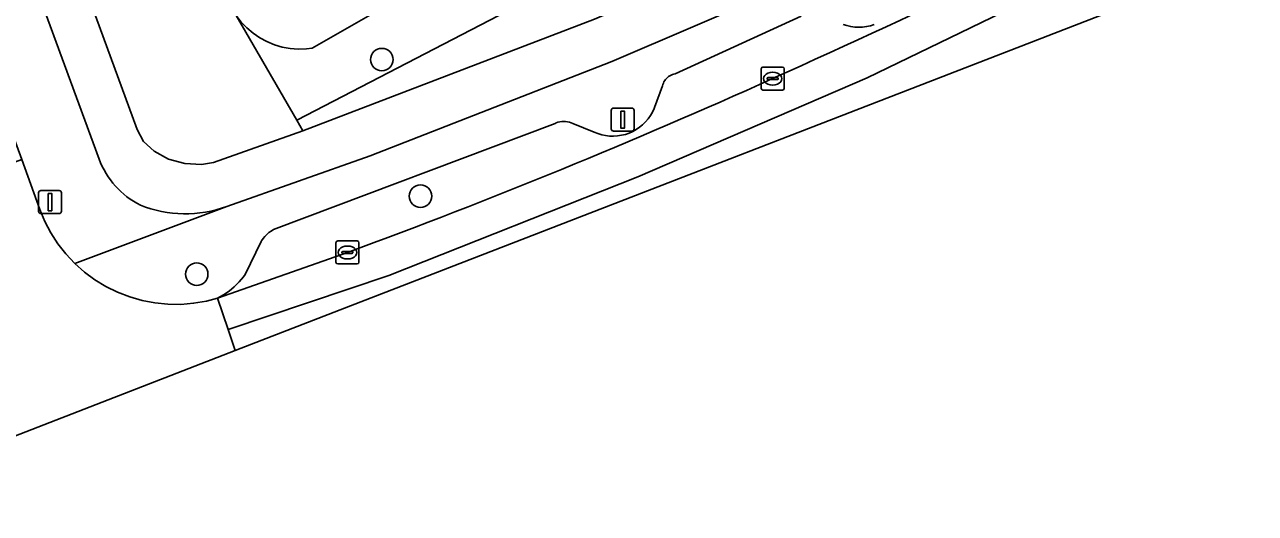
# Model space of a CAD drawing. Extents: x 159217 to 160349, y 381246 to 382172.
# Drawn here: x 159694.3 to 159747.8, y 381359.9 to 381381.2 of the extents above; entities that cross this region are included whole.
import ezdxf

# ---------------------------------------------------------------- set-up
doc = ezdxf.new("R2010")
doc.units = 0
for name, color, linetype in [('IMGEO_Boom', 7, 'Continuous'), ('IMGEO_Groenvoorziening', 7, 'Continuous'), ('IMGEO_Kolk', 7, 'Continuous'), ('IMGEO_Lichtmast', 7, 'Continuous'), ('IMGEO_Parkeervlak_open', 7, 'Continuous'), ('IMGEO_Rijbaan_lokaal_gesloten', 7, 'Continuous'), ('IMGEO_Voetpad_open', 7, 'Continuous')]:
    doc.layers.add(name, color=color, linetype=linetype)

msp = doc.modelspace()

# ---------------------------------------------------------------- linework, layer by layer
at = {"layer": 'IMGEO_Boom'}
for centre in [(159709.842, 381379.634), (159711.522, 381373.695), (159701.789, 381370.297)]:
    msp.add_circle(centre, 0.489, dxfattribs=at)
at = {"layer": 'IMGEO_Groenvoorziening'}
for points in [[(159698.841, 381389.562), (159699.851, 381387.823), (159702.687, 381382.94), (159703.321, 381381.849), (159703.507, 381381.548), (159703.723, 381381.268), (159703.967, 381381.012), (159704.237, 381380.783), (159704.529, 381380.583), (159704.84, 381380.415), (159705.167, 381380.281), (159705.507, 381380.181), (159705.855, 381380.118), (159706.207, 381380.091), (159706.561, 381380.101), (159706.805, 381380.13), (159713.604, 381384.026), (159720.059, 381387.724), (159711.879, 381398.903)], [(159706.139, 381377), (159735.664, 381392.306), (159734.797, 381393.467), (159732.376, 381396.71), (159720.383, 381387.961), (159720.059, 381387.724), (159713.604, 381384.026), (159706.805, 381380.13), (159706.561, 381380.101), (159706.207, 381380.091), (159705.855, 381380.118), (159705.507, 381380.181), (159705.167, 381380.281), (159704.84, 381380.415), (159704.529, 381380.583), (159704.237, 381380.783), (159703.967, 381381.012), (159703.723, 381381.268), (159703.507, 381381.548)], [(159740.706, 381391.569), (159740.409, 381392.013), (159739.263, 381394.172), (159738.758, 381393.91), (159735.664, 381392.306), (159706.139, 381377), (159706.406, 381376.539), (159719.088, 381381.398), (159728.19, 381385.314), (159728.065, 381385.65)], [(159706.139, 381377), (159703.507, 381381.548), (159703.321, 381381.849), (159702.687, 381382.94), (159699.851, 381387.823), (159697.739, 381386.289), (159696.587, 381383.725), (159699.199, 381376.594), (159699.471, 381376.065), (159699.932, 381375.653), (159700.559, 381375.307), (159701.267, 381375.109), (159701.993, 381375.076), (159702.52, 381375.158), (159706.406, 381376.539)]]:
    msp.add_lwpolyline(points, close=True, dxfattribs=at)
for points in [[(159730.724, 381384.227), (159730.579, 381384.619), (159737.808, 381388.004), (159741.831, 381389.888), (159740.706, 381391.569), (159728.065, 381385.65), (159728.19, 381385.314), (159719.088, 381381.398), (159706.406, 381376.539), (159702.52, 381375.158), (159701.993, 381375.076), (159701.267, 381375.109), (159700.559, 381375.307), (159699.932, 381375.653), (159699.471, 381376.065), (159699.199, 381376.594), (159696.587, 381383.725), (159697.739, 381386.289), (159699.851, 381387.823), (159698.841, 381389.562), (159696.133, 381387.594), (159694.429, 381383.802), (159697.543, 381375.306)], [(159703.099, 381373.247), (159709.333, 381375.454), (159719.846, 381379.547), (159730.724, 381384.227)]]:
    msp.add_lwpolyline(points, dxfattribs=at)
for centre, radius, start, end in [((159700.996, 381376.589), 3.683, 200.3792, 243.2344), ((159701.288, 381378.252), 5.323, 248.4954, 289.8903)]:
    msp.add_arc(centre, radius, start, end, dxfattribs=at)
at = {"layer": 'IMGEO_Kolk'}
for p, q in [((159726.34, 381378.381), (159726.34, 381379.233)), ((159726.415, 381379.307), (159727.267, 381379.307)), ((159726.828, 381379.087), (159726.853, 381379.087)), ((159727.341, 381379.233), (159727.341, 381378.381)), ((159726.599, 381378.801), (159726.599, 381378.813)), ((159727.037, 381378.764), (159726.639, 381378.764)), ((159726.642, 381378.85), (159727.04, 381378.85)), ((159726.851, 381378.527), (159726.826, 381378.527)), ((159727.083, 381378.813), (159727.083, 381378.801)), ((159727.267, 381378.307), (159726.415, 381378.307)), ((159707.845, 381370.817), (159707.845, 381371.669)), ((159707.92, 381371.743), (159708.772, 381371.743)), ((159708.333, 381371.523), (159708.358, 381371.523)), ((159708.846, 381371.669), (159708.846, 381370.817)), ((159708.104, 381371.237), (159708.104, 381371.249)), ((159708.542, 381371.2), (159708.144, 381371.2)), ((159708.147, 381371.286), (159708.545, 381371.286)), ((159708.356, 381370.963), (159708.331, 381370.963)), ((159708.588, 381371.249), (159708.588, 381371.237)), ((159708.772, 381370.743), (159707.92, 381370.743))]:
    msp.add_line(p, q, dxfattribs=at)
for points in [[(159726.34, 381378.381), (159726.34, 381379.233)], [(159726.415, 381379.307), (159727.267, 381379.307)], [(159727.341, 381379.233), (159727.341, 381378.381)], [(159727.267, 381378.307), (159726.415, 381378.307)], [(159707.845, 381370.817), (159707.845, 381371.669)], [(159707.92, 381371.743), (159708.772, 381371.743)], [(159708.846, 381371.669), (159708.846, 381370.817)], [(159708.772, 381370.743), (159707.92, 381370.743)]]:
    msp.add_lwpolyline(points, dxfattribs=at)
for centre, radius, start, end in [((159726.417, 381379.231), 0.0765, 91.552, 178.448), ((159726.417, 381379.231), 0.0765, 91.552, 178.448), ((159727.265, 381379.231), 0.0765, 1.552, 88.448), ((159727.265, 381379.231), 0.0765, 1.552, 88.448), ((159726.417, 381378.383), 0.0765, 181.552, 268.448), ((159726.417, 381378.383), 0.0765, 181.552, 268.448), ((159726.639, 381378.81), 0.0403, 85.8775, 175.7526), ((159726.636, 381378.8), 0.0366, 178.938, 274.7102), ((159727.04, 381378.807), 0.043, 264.8664, 352.4533), ((159727.044, 381378.812), 0.0386, 1.7309, 96.639), ((159727.265, 381378.383), 0.0765, 271.552, 358.448), ((159727.265, 381378.383), 0.0765, 271.552, 358.448), ((159707.922, 381371.667), 0.0765, 91.552, 178.448), ((159707.922, 381371.667), 0.0765, 91.552, 178.448), ((159708.77, 381371.667), 0.0765, 1.552, 88.448), ((159708.77, 381371.667), 0.0765, 1.552, 88.448), ((159708.144, 381371.246), 0.0403, 85.8775, 175.7526), ((159708.141, 381371.236), 0.0366, 178.938, 274.7102), ((159708.545, 381371.243), 0.043, 264.8664, 352.4533), ((159708.549, 381371.248), 0.0386, 1.7309, 96.639), ((159707.922, 381370.819), 0.0765, 181.552, 268.448), ((159707.922, 381370.819), 0.0765, 181.552, 268.448), ((159708.77, 381370.819), 0.0765, 271.552, 358.448), ((159708.77, 381370.819), 0.0765, 271.552, 358.448)]:
    msp.add_arc(centre, radius, start, end, dxfattribs=at)
for centre, major_axis, ratio, start_param, end_param in [((159726.827, 381378.807), (-0.387, 0.002), 0.722429, 4.712389, 7.853982), ((159726.852, 381378.807), (-0.39, 0.002), 0.717154, 1.570796, 4.712389), ((159708.332, 381371.243), (-0.387, 0.002), 0.722429, 4.712389, 7.853982), ((159708.357, 381371.243), (-0.39, 0.002), 0.717154, 1.570796, 4.712389)]:
    msp.add_ellipse(centre, major_axis=major_axis, ratio=ratio, start_param=start_param, end_param=end_param, dxfattribs=at)
at = {"layer": 'IMGEO_Lichtmast'}
for p, q in [((159719.822, 381376.622), (159719.822, 381377.422)), ((159719.822, 381377.422), (159719.822, 381376.622)), ((159719.922, 381377.522), (159720.712, 381377.522)), ((159720.712, 381377.522), (159719.922, 381377.522)), ((159720.812, 381377.422), (159720.812, 381376.622)), ((159720.812, 381376.622), (159720.812, 381377.422)), ((159720.712, 381376.522), (159719.922, 381376.522)), ((159719.922, 381376.522), (159720.712, 381376.522)), ((159694.914, 381373.037), (159694.914, 381373.837)), ((159694.914, 381373.837), (159694.914, 381373.037)), ((159695.014, 381373.937), (159695.804, 381373.937)), ((159695.804, 381373.937), (159695.014, 381373.937)), ((159695.904, 381373.837), (159695.904, 381373.037)), ((159695.904, 381373.037), (159695.904, 381373.837)), ((159695.804, 381372.937), (159695.014, 381372.937)), ((159695.014, 381372.937), (159695.804, 381372.937))]:
    msp.add_line(p, q, dxfattribs=at)
for points in [[(159720.242, 381377.397), (159720.392, 381377.397), (159720.392, 381376.647), (159720.242, 381376.647), (159720.242, 381377.397)], [(159695.334, 381373.812), (159695.484, 381373.812), (159695.484, 381373.062), (159695.334, 381373.062), (159695.334, 381373.812)]]:
    msp.add_lwpolyline(points, dxfattribs=at)
for centre, start, end in [((159719.922, 381377.422), 90, 180), ((159719.922, 381377.422), 90, 180), ((159720.712, 381377.422), 0, 90), ((159720.712, 381377.422), 360, 90), ((159719.922, 381376.622), 180, 270), ((159719.922, 381376.622), 180, 270), ((159720.712, 381376.622), 270, 0), ((159720.712, 381376.622), 270, 0), ((159695.014, 381373.837), 90, 180), ((159695.014, 381373.837), 90, 180), ((159695.804, 381373.837), 0, 90), ((159695.804, 381373.837), 360, 90), ((159695.014, 381373.037), 180, 270), ((159695.014, 381373.037), 180, 270), ((159695.804, 381373.037), 270, 0), ((159695.804, 381373.037), 270, 0)]:
    msp.add_arc(centre, 0.1, start, end, dxfattribs=at)
at = {"layer": 'IMGEO_Parkeervlak_open'}
for points in [[(159728.086, 381381.526), (159722.597, 381379.018), (159722.537, 381379.004), (159722.478, 381378.985), (159722.421, 381378.96), (159722.366, 381378.931), (159722.314, 381378.897), (159722.266, 381378.858), (159722.221, 381378.815), (159722.18, 381378.768), (159722.144, 381378.718), (159722.112, 381378.665), (159722.085, 381378.609), (159722.063, 381378.551), (159722.047, 381378.491), (159721.697, 381377.546), (159721.679, 381377.502), (159721.606, 381377.345), (159721.519, 381377.195), (159721.419, 381377.054), (159721.307, 381376.922), (159721.183, 381376.8), (159721.049, 381376.69), (159720.906, 381376.593), (159720.754, 381376.509), (159720.596, 381376.438), (159720.432, 381376.382), (159720.263, 381376.341), (159720.092, 381376.315), (159719.919, 381376.305), (159719.746, 381376.31), (159719.574, 381376.33), (159719.404, 381376.366), (159719.239, 381376.417), (159719.078, 381376.482), (159718.155, 381376.85), (159718.078, 381376.882), (159717.998, 381376.908), (159717.916, 381376.926), (159717.833, 381376.937), (159717.749, 381376.94), (159717.666, 381376.936), (159717.583, 381376.924), (159717.501, 381376.905), (159717.422, 381376.879), (159717.373, 381376.859), (159705.132, 381372.236), (159705.028, 381372.175), (159704.93, 381372.106), (159704.838, 381372.028), (159704.754, 381371.942), (159704.678, 381371.849), (159704.61, 381371.749), (159704.597, 381371.727), (159703.891, 381370.283), (159703.823, 381370.19), (159703.633, 381369.963), (159703.423, 381369.754), (159703.195, 381369.565), (159702.952, 381369.396), (159702.694, 381369.25), (159708.343, 381371.242)], [(159731.258, 381381.161), (159731.093, 381381.108), (159730.924, 381381.07), (159730.753, 381381.048), (159730.58, 381381.04), (159730.407, 381381.049), (159730.235, 381381.072), (159730.067, 381381.111), (159729.902, 381381.165)]]:
    msp.add_lwpolyline(points, dxfattribs=at)
for centre, radius, start, end in [((159522.891, 381831.742), 496.734, 294.24086, 296.74904), ((159611.763, 381633.77), 279.73, 290.19769, 294.29119)]:
    msp.add_arc(centre, radius, start, end, dxfattribs=at)
at = {"layer": 'IMGEO_Rijbaan_lokaal_gesloten'}
msp.add_lwpolyline([(159703.46, 381366.974), (159747.863, 381384.197), (159807.435, 381417.628), (159806.459, 381419.435), (159789.615, 381410.102), (159768.654, 381398.12), (159758.673, 381392.589), (159747.386, 381386.829), (159739.963, 381383.22), (159730.955, 381378.84), (159720.974, 381374.539), (159710.148, 381370.238), (159703.153, 381367.887), (159703.46, 381366.974)], close=True, dxfattribs=at)
for points in [[(159708.343, 381371.242), (159702.694, 381369.25), (159703.153, 381367.887), (159710.148, 381370.238), (159720.974, 381374.539), (159730.955, 381378.84), (159739.963, 381383.22)], [(159703.46, 381366.974), (159703.46, 381366.974), (159703.153, 381367.887), (159702.694, 381369.25), (159702.211, 381369.126), (159701.656, 381369.032), (159701.094, 381368.987), (159700.53, 381368.994), (159699.97, 381369.05), (159699.416, 381369.157), (159698.874, 381369.312), (159698.349, 381369.515), (159697.843, 381369.765), (159697.362, 381370.058), (159696.909, 381370.394), (159696.488, 381370.768), (159696.102, 381371.179), (159695.754, 381371.622), (159695.447, 381372.095), (159695.184, 381372.593), (159694.966, 381373.113), (159694.178, 381375.285), (159686.653, 381372.549), (159687.289, 381370.542)], [(159684.191, 381363.115), (159684.646, 381361.669), (159685.204, 381359.893), (159685.204, 381359.893), (159690.83, 381362.075), (159703.46, 381366.974)]]:
    msp.add_lwpolyline(points, dxfattribs=at)
for centre, radius, start, end in [((159522.891, 381831.742), 496.734, 294.24086, 296.74904), ((159611.763, 381633.77), 279.73, 290.19769, 294.29119)]:
    msp.add_arc(centre, radius, start, end, dxfattribs=at)
at = {"layer": 'IMGEO_Voetpad_open'}
for points in [[(159730.724, 381384.227), (159719.846, 381379.547), (159709.333, 381375.454), (159703.099, 381373.247), (159696.488, 381370.768), (159696.909, 381370.394), (159697.362, 381370.058), (159697.843, 381369.765), (159698.349, 381369.515), (159698.874, 381369.312), (159699.416, 381369.157), (159699.97, 381369.05), (159700.53, 381368.994), (159701.094, 381368.987), (159701.656, 381369.032), (159702.211, 381369.126), (159702.694, 381369.25), (159702.952, 381369.396), (159703.195, 381369.565), (159703.423, 381369.754), (159703.633, 381369.963), (159703.823, 381370.19), (159703.891, 381370.283), (159704.597, 381371.727), (159704.61, 381371.749), (159704.678, 381371.849), (159704.754, 381371.942), (159704.838, 381372.028), (159704.93, 381372.106), (159705.028, 381372.175), (159705.132, 381372.236), (159717.373, 381376.859), (159717.422, 381376.879), (159717.501, 381376.905), (159717.583, 381376.924), (159717.666, 381376.936), (159717.749, 381376.94), (159717.833, 381376.937), (159717.916, 381376.926), (159717.998, 381376.908), (159718.078, 381376.882), (159718.155, 381376.85), (159719.078, 381376.482), (159719.239, 381376.417), (159719.404, 381376.366), (159719.574, 381376.33), (159719.746, 381376.31), (159719.919, 381376.305), (159720.092, 381376.315), (159720.263, 381376.341), (159720.432, 381376.382), (159720.596, 381376.438), (159720.754, 381376.509), (159720.906, 381376.593), (159721.049, 381376.69), (159721.183, 381376.8), (159721.307, 381376.922), (159721.419, 381377.054), (159721.519, 381377.195), (159721.606, 381377.345), (159721.679, 381377.502), (159721.697, 381377.546), (159722.047, 381378.491), (159722.063, 381378.551), (159722.085, 381378.609), (159722.112, 381378.665), (159722.144, 381378.718), (159722.18, 381378.768), (159722.221, 381378.815), (159722.266, 381378.858), (159722.314, 381378.897), (159722.366, 381378.931), (159722.421, 381378.96), (159722.478, 381378.985), (159722.537, 381379.004), (159722.597, 381379.018), (159728.086, 381381.526)], [(159697.543, 381375.306), (159694.429, 381383.802)], [(159691.748, 381381.909), (159694.178, 381375.285), (159694.966, 381373.113), (159695.184, 381372.593), (159695.447, 381372.095), (159695.754, 381371.622), (159696.102, 381371.179), (159696.488, 381370.768), (159703.099, 381373.247)], [(159729.902, 381381.165), (159730.067, 381381.111), (159730.235, 381381.072), (159730.407, 381381.049), (159730.58, 381381.04), (159730.753, 381381.048), (159730.924, 381381.07), (159731.093, 381381.108), (159731.258, 381381.161)]]:
    msp.add_lwpolyline(points, dxfattribs=at)
for centre, radius, start, end in [((159700.996, 381376.589), 3.683, 200.3792, 243.2344), ((159701.288, 381378.252), 5.323, 248.4954, 289.8903)]:
    msp.add_arc(centre, radius, start, end, dxfattribs=at)

doc.saveas('drawing.dxf')
